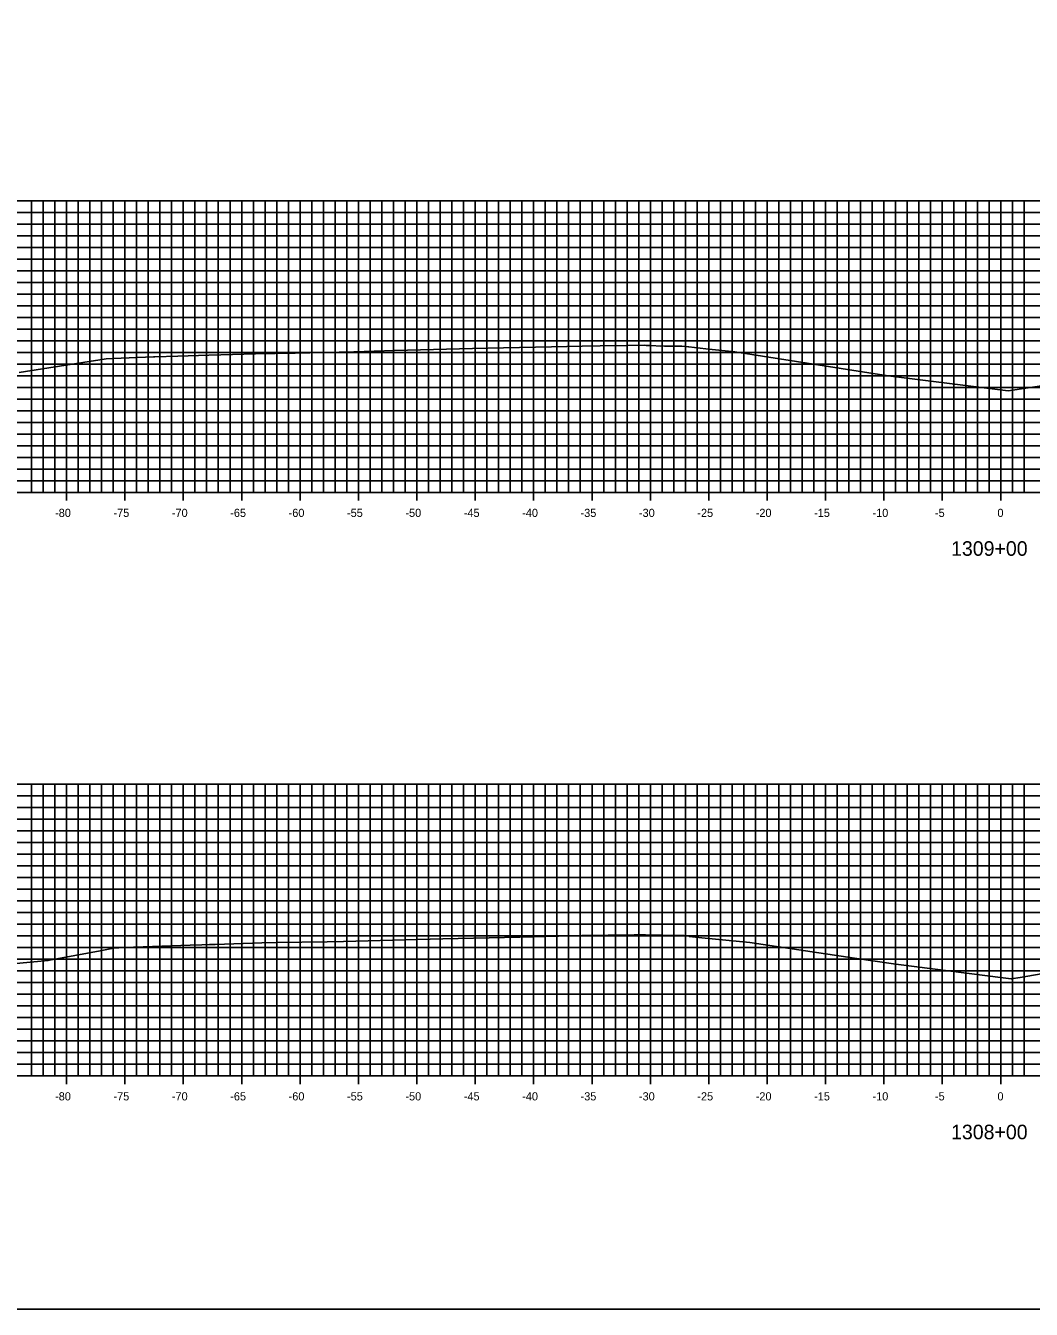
# Model space of a CAD drawing. Extents: x 674939 to 678919, y 750652 to 765176.
# Drawn here: x 678665 to 678751.2, y 764726.3 to 764836.3 of the extents above; entities that cross this region are included whole.
import ezdxf

# ---------------------------------------------------------------- set-up
doc = ezdxf.new("R2010")
doc.units = 0
for name, color, linetype in [('R_Axis', 7, 'Continuous'), ('R_Axis Annot', 7, 'Continuous'), ('R_Exist Surface', 7, 'Continuous'), ('R_Grid', 7, 'Continuous'), ('R_No Plot', 7, 'Continuous')]:
    doc.layers.add(name, color=color, linetype=linetype)

msp = doc.modelspace()

# ---------------------------------------------------------------- linework, layer by layer
at = {"layer": 'R_Axis'}
for p, q in [((678598.53, 764796.29), (678898.53, 764796.29)), ((678668.53, 764795.59), (678668.53, 764796.99)), ((678673.53, 764795.59), (678673.53, 764796.99)), ((678678.53, 764795.59), (678678.53, 764796.99)), ((678683.53, 764795.59), (678683.53, 764796.99)), ((678688.53, 764795.59), (678688.53, 764796.99)), ((678693.53, 764795.59), (678693.53, 764796.99)), ((678698.53, 764795.59), (678698.53, 764796.99)), ((678703.53, 764795.59), (678703.53, 764796.99)), ((678708.53, 764795.59), (678708.53, 764796.99)), ((678713.53, 764795.59), (678713.53, 764796.99)), ((678718.53, 764795.59), (678718.53, 764796.99)), ((678723.53, 764795.59), (678723.53, 764796.99)), ((678728.53, 764795.59), (678728.53, 764796.99)), ((678733.53, 764795.59), (678733.53, 764796.99)), ((678738.53, 764795.59), (678738.53, 764796.99)), ((678743.53, 764795.59), (678743.53, 764796.99)), ((678748.53, 764795.59), (678748.53, 764796.99)), ((678668.53, 764745.59), (678668.53, 764746.99)), ((678673.53, 764745.59), (678673.53, 764746.99)), ((678678.53, 764745.59), (678678.53, 764746.99)), ((678683.53, 764745.59), (678683.53, 764746.99)), ((678688.53, 764745.59), (678688.53, 764746.99)), ((678693.53, 764745.59), (678693.53, 764746.99)), ((678698.53, 764745.59), (678698.53, 764746.99)), ((678703.53, 764745.59), (678703.53, 764746.99)), ((678708.53, 764745.59), (678708.53, 764746.99)), ((678713.53, 764745.59), (678713.53, 764746.99)), ((678718.53, 764745.59), (678718.53, 764746.99)), ((678723.53, 764745.59), (678723.53, 764746.99)), ((678728.53, 764745.59), (678728.53, 764746.99)), ((678733.53, 764745.59), (678733.53, 764746.99)), ((678738.53, 764745.59), (678738.53, 764746.99)), ((678743.53, 764745.59), (678743.53, 764746.99)), ((678748.53, 764745.59), (678748.53, 764746.99)), ((678598.53, 764746.29), (678898.53, 764746.29))]:
    msp.add_line(p, q, dxfattribs=at)
at = {"layer": 'R_Exist Surface'}
for points in [[(678664.46, 764806.57), (678671.93, 764807.74), (678673.22, 764807.79), (678675.99, 764807.92), (678676.08, 764807.91), (678678.05, 764807.97), (678680.71, 764808.04), (678681.73, 764808.07), (678684.71, 764808.16), (678688.1, 764808.23), (678693.14, 764808.35), (678696.62, 764808.44), (678703.3, 764808.62), (678705.95, 764808.69), (678710.05, 764808.77), (678712.7, 764808.82), (678714.22, 764808.84), (678716.54, 764808.87), (678718.06, 764808.9), (678718.17, 764808.89), (678718.18, 764808.89), (678718.59, 764808.87), (678719.42, 764808.83), (678719.58, 764808.84), (678719.75, 764808.82), (678720.8, 764808.81), (678721.22, 764808.82), (678721.55, 764808.8), (678721.8, 764808.78), (678721.82, 764808.78), (678723.28, 764808.6), (678725.76, 764808.33), (678737.23, 764806.53), (678738.89, 764806.27), (678746.44, 764805.33), (678749.17, 764805.01), (678757.52, 764806.25)], [(678660.6, 764755.57), (678665.74, 764756.07), (678666.97, 764756.19), (678667.08, 764756.21), (678671.41, 764757.02), (678672.54, 764757.24), (678673.46, 764757.28), (678676.7, 764757.42), (678676.73, 764757.42), (678679.12, 764757.5), (678680.13, 764757.53), (678680.76, 764757.54), (678681.25, 764757.56), (678685.25, 764757.68), (678686.51, 764757.72), (678690.85, 764757.79), (678692.26, 764757.81), (678697.5, 764757.94), (678700.77, 764758.03), (678707.36, 764758.19), (678710.65, 764758.27), (678712.66, 764758.31), (678717.13, 764758.37), (678717.53, 764758.38), (678717.83, 764758.38), (678718.08, 764758.38), (678718.08, 764758.38), (678718.11, 764758.38), (678718.71, 764758.36), (678718.91, 764758.35), (678719.46, 764758.34), (678721.41, 764758.31), (678721.56, 764758.3), (678721.82, 764758.26), (678721.86, 764758.24), (678723.23, 764758.1), (678727.04, 764757.72), (678736.01, 764756.39), (678739.55, 764755.88), (678748.74, 764754.7), (678749.44, 764754.6), (678750.21, 764754.73), (678757.88, 764756.06)]]:
    msp.add_lwpolyline(points, dxfattribs=at)
at = {"layer": 'R_Grid'}
for p, q in [((678598.53, 764821.29), (678898.53, 764821.29)), ((678665.53, 764796.29), (678665.53, 764821.29)), ((678666.53, 764796.29), (678666.53, 764821.29)), ((678667.53, 764796.29), (678667.53, 764821.29)), ((678668.53, 764796.29), (678668.53, 764821.29)), ((678669.53, 764796.29), (678669.53, 764821.29)), ((678670.53, 764796.29), (678670.53, 764821.29)), ((678671.53, 764796.29), (678671.53, 764821.29)), ((678672.53, 764796.29), (678672.53, 764821.29)), ((678673.53, 764796.29), (678673.53, 764821.29)), ((678674.53, 764796.29), (678674.53, 764821.29)), ((678675.53, 764796.29), (678675.53, 764821.29)), ((678676.53, 764796.29), (678676.53, 764821.29)), ((678677.53, 764796.29), (678677.53, 764821.29)), ((678678.53, 764796.29), (678678.53, 764821.29)), ((678679.53, 764796.29), (678679.53, 764821.29)), ((678680.53, 764796.29), (678680.53, 764821.29)), ((678681.53, 764796.29), (678681.53, 764821.29)), ((678682.53, 764796.29), (678682.53, 764821.29)), ((678683.53, 764796.29), (678683.53, 764821.29)), ((678684.53, 764796.29), (678684.53, 764821.29)), ((678685.53, 764796.29), (678685.53, 764821.29)), ((678686.53, 764796.29), (678686.53, 764821.29)), ((678687.53, 764796.29), (678687.53, 764821.29)), ((678688.53, 764796.29), (678688.53, 764821.29)), ((678689.53, 764796.29), (678689.53, 764821.29)), ((678690.53, 764796.29), (678690.53, 764821.29)), ((678691.53, 764796.29), (678691.53, 764821.29)), ((678692.53, 764796.29), (678692.53, 764821.29)), ((678693.53, 764796.29), (678693.53, 764821.29)), ((678694.53, 764796.29), (678694.53, 764821.29)), ((678695.53, 764796.29), (678695.53, 764821.29)), ((678696.53, 764796.29), (678696.53, 764821.29)), ((678697.53, 764796.29), (678697.53, 764821.29)), ((678698.53, 764796.29), (678698.53, 764821.29)), ((678699.53, 764796.29), (678699.53, 764821.29)), ((678700.53, 764796.29), (678700.53, 764821.29)), ((678701.53, 764796.29), (678701.53, 764821.29)), ((678702.53, 764796.29), (678702.53, 764821.29)), ((678703.53, 764796.29), (678703.53, 764821.29)), ((678704.53, 764796.29), (678704.53, 764821.29)), ((678705.53, 764796.29), (678705.53, 764821.29)), ((678706.53, 764796.29), (678706.53, 764821.29)), ((678707.53, 764796.29), (678707.53, 764821.29)), ((678708.53, 764796.29), (678708.53, 764821.29)), ((678709.53, 764796.29), (678709.53, 764821.29)), ((678710.53, 764796.29), (678710.53, 764821.29)), ((678711.53, 764796.29), (678711.53, 764821.29)), ((678712.53, 764796.29), (678712.53, 764821.29)), ((678713.53, 764796.29), (678713.53, 764821.29)), ((678714.53, 764796.29), (678714.53, 764821.29)), ((678715.53, 764796.29), (678715.53, 764821.29)), ((678716.53, 764796.29), (678716.53, 764821.29)), ((678717.53, 764796.29), (678717.53, 764821.29)), ((678718.53, 764796.29), (678718.53, 764821.29)), ((678719.53, 764796.29), (678719.53, 764821.29)), ((678720.53, 764796.29), (678720.53, 764821.29)), ((678721.53, 764796.29), (678721.53, 764821.29)), ((678722.53, 764796.29), (678722.53, 764821.29)), ((678723.53, 764796.29), (678723.53, 764821.29)), ((678724.53, 764796.29), (678724.53, 764821.29)), ((678725.53, 764796.29), (678725.53, 764821.29)), ((678726.53, 764796.29), (678726.53, 764821.29)), ((678727.53, 764796.29), (678727.53, 764821.29)), ((678728.53, 764796.29), (678728.53, 764821.29)), ((678729.53, 764796.29), (678729.53, 764821.29)), ((678730.53, 764796.29), (678730.53, 764821.29)), ((678731.53, 764796.29), (678731.53, 764821.29)), ((678732.53, 764796.29), (678732.53, 764821.29)), ((678733.53, 764796.29), (678733.53, 764821.29)), ((678734.53, 764796.29), (678734.53, 764821.29)), ((678735.53, 764796.29), (678735.53, 764821.29)), ((678736.53, 764796.29), (678736.53, 764821.29)), ((678737.53, 764796.29), (678737.53, 764821.29)), ((678738.53, 764796.29), (678738.53, 764821.29)), ((678739.53, 764796.29), (678739.53, 764821.29)), ((678740.53, 764796.29), (678740.53, 764821.29)), ((678741.53, 764796.29), (678741.53, 764821.29)), ((678742.53, 764796.29), (678742.53, 764821.29)), ((678743.53, 764796.29), (678743.53, 764821.29)), ((678744.53, 764796.29), (678744.53, 764821.29)), ((678745.53, 764796.29), (678745.53, 764821.29)), ((678746.53, 764796.29), (678746.53, 764821.29)), ((678747.53, 764796.29), (678747.53, 764821.29)), ((678748.53, 764796.29), (678748.53, 764821.29)), ((678749.53, 764796.29), (678749.53, 764821.29)), ((678750.53, 764796.29), (678750.53, 764821.29)), ((678598.53, 764820.29), (678898.53, 764820.29)), ((678598.53, 764819.29), (678898.53, 764819.29)), ((678598.53, 764818.29), (678898.53, 764818.29)), ((678598.53, 764817.29), (678898.53, 764817.29)), ((678598.53, 764816.29), (678898.53, 764816.29)), ((678598.53, 764815.29), (678898.53, 764815.29)), ((678598.53, 764814.29), (678898.53, 764814.29)), ((678598.53, 764813.29), (678898.53, 764813.29)), ((678598.53, 764812.29), (678898.53, 764812.29)), ((678598.53, 764811.29), (678898.53, 764811.29)), ((678598.53, 764810.29), (678898.53, 764810.29)), ((678598.53, 764809.29), (678898.53, 764809.29)), ((678598.53, 764808.29), (678898.53, 764808.29)), ((678598.53, 764807.29), (678898.53, 764807.29)), ((678598.53, 764806.29), (678898.53, 764806.29)), ((678598.53, 764805.29), (678898.53, 764805.29)), ((678598.53, 764804.29), (678898.53, 764804.29)), ((678598.53, 764803.29), (678898.53, 764803.29)), ((678598.53, 764802.29), (678898.53, 764802.29)), ((678598.53, 764801.29), (678898.53, 764801.29)), ((678598.53, 764800.29), (678898.53, 764800.29)), ((678598.53, 764799.29), (678898.53, 764799.29)), ((678598.53, 764798.29), (678898.53, 764798.29)), ((678598.53, 764797.29), (678898.53, 764797.29)), ((678598.53, 764796.29), (678898.53, 764796.29)), ((678598.53, 764771.29), (678898.53, 764771.29)), ((678665.53, 764746.29), (678665.53, 764771.29)), ((678666.53, 764746.29), (678666.53, 764771.29)), ((678667.53, 764746.29), (678667.53, 764771.29)), ((678668.53, 764746.29), (678668.53, 764771.29)), ((678669.53, 764746.29), (678669.53, 764771.29)), ((678670.53, 764746.29), (678670.53, 764771.29)), ((678671.53, 764746.29), (678671.53, 764771.29)), ((678672.53, 764746.29), (678672.53, 764771.29)), ((678673.53, 764746.29), (678673.53, 764771.29)), ((678674.53, 764746.29), (678674.53, 764771.29)), ((678675.53, 764746.29), (678675.53, 764771.29)), ((678676.53, 764746.29), (678676.53, 764771.29)), ((678677.53, 764746.29), (678677.53, 764771.29)), ((678678.53, 764746.29), (678678.53, 764771.29)), ((678679.53, 764746.29), (678679.53, 764771.29)), ((678680.53, 764746.29), (678680.53, 764771.29)), ((678681.53, 764746.29), (678681.53, 764771.29)), ((678682.53, 764746.29), (678682.53, 764771.29)), ((678683.53, 764746.29), (678683.53, 764771.29)), ((678684.53, 764746.29), (678684.53, 764771.29)), ((678685.53, 764746.29), (678685.53, 764771.29)), ((678686.53, 764746.29), (678686.53, 764771.29)), ((678687.53, 764746.29), (678687.53, 764771.29)), ((678688.53, 764746.29), (678688.53, 764771.29)), ((678689.53, 764746.29), (678689.53, 764771.29)), ((678690.53, 764746.29), (678690.53, 764771.29)), ((678691.53, 764746.29), (678691.53, 764771.29)), ((678692.53, 764746.29), (678692.53, 764771.29)), ((678693.53, 764746.29), (678693.53, 764771.29)), ((678694.53, 764746.29), (678694.53, 764771.29)), ((678695.53, 764746.29), (678695.53, 764771.29)), ((678696.53, 764746.29), (678696.53, 764771.29)), ((678697.53, 764746.29), (678697.53, 764771.29)), ((678698.53, 764746.29), (678698.53, 764771.29)), ((678699.53, 764746.29), (678699.53, 764771.29)), ((678700.53, 764746.29), (678700.53, 764771.29)), ((678701.53, 764746.29), (678701.53, 764771.29)), ((678702.53, 764746.29), (678702.53, 764771.29)), ((678703.53, 764746.29), (678703.53, 764771.29)), ((678704.53, 764746.29), (678704.53, 764771.29)), ((678705.53, 764746.29), (678705.53, 764771.29)), ((678706.53, 764746.29), (678706.53, 764771.29)), ((678707.53, 764746.29), (678707.53, 764771.29)), ((678708.53, 764746.29), (678708.53, 764771.29)), ((678709.53, 764746.29), (678709.53, 764771.29)), ((678710.53, 764746.29), (678710.53, 764771.29)), ((678711.53, 764746.29), (678711.53, 764771.29)), ((678712.53, 764746.29), (678712.53, 764771.29)), ((678713.53, 764746.29), (678713.53, 764771.29)), ((678714.53, 764746.29), (678714.53, 764771.29)), ((678715.53, 764746.29), (678715.53, 764771.29)), ((678716.53, 764746.29), (678716.53, 764771.29)), ((678717.53, 764746.29), (678717.53, 764771.29)), ((678718.53, 764746.29), (678718.53, 764771.29)), ((678719.53, 764746.29), (678719.53, 764771.29)), ((678720.53, 764746.29), (678720.53, 764771.29)), ((678721.53, 764746.29), (678721.53, 764771.29)), ((678722.53, 764746.29), (678722.53, 764771.29)), ((678723.53, 764746.29), (678723.53, 764771.29)), ((678724.53, 764746.29), (678724.53, 764771.29)), ((678725.53, 764746.29), (678725.53, 764771.29)), ((678726.53, 764746.29), (678726.53, 764771.29)), ((678727.53, 764746.29), (678727.53, 764771.29)), ((678728.53, 764746.29), (678728.53, 764771.29)), ((678729.53, 764746.29), (678729.53, 764771.29)), ((678730.53, 764746.29), (678730.53, 764771.29)), ((678731.53, 764746.29), (678731.53, 764771.29)), ((678732.53, 764746.29), (678732.53, 764771.29)), ((678733.53, 764746.29), (678733.53, 764771.29)), ((678734.53, 764746.29), (678734.53, 764771.29)), ((678735.53, 764746.29), (678735.53, 764771.29)), ((678736.53, 764746.29), (678736.53, 764771.29)), ((678737.53, 764746.29), (678737.53, 764771.29)), ((678738.53, 764746.29), (678738.53, 764771.29)), ((678739.53, 764746.29), (678739.53, 764771.29)), ((678740.53, 764746.29), (678740.53, 764771.29)), ((678741.53, 764746.29), (678741.53, 764771.29)), ((678742.53, 764746.29), (678742.53, 764771.29)), ((678743.53, 764746.29), (678743.53, 764771.29)), ((678744.53, 764746.29), (678744.53, 764771.29)), ((678745.53, 764746.29), (678745.53, 764771.29)), ((678746.53, 764746.29), (678746.53, 764771.29)), ((678747.53, 764746.29), (678747.53, 764771.29)), ((678748.53, 764746.29), (678748.53, 764771.29)), ((678749.53, 764746.29), (678749.53, 764771.29)), ((678750.53, 764746.29), (678750.53, 764771.29)), ((678598.53, 764770.29), (678898.53, 764770.29)), ((678598.53, 764769.29), (678898.53, 764769.29)), ((678598.53, 764768.29), (678898.53, 764768.29)), ((678598.53, 764767.29), (678898.53, 764767.29)), ((678598.53, 764766.29), (678898.53, 764766.29)), ((678598.53, 764765.29), (678898.53, 764765.29)), ((678598.53, 764764.29), (678898.53, 764764.29)), ((678598.53, 764763.29), (678898.53, 764763.29)), ((678598.53, 764762.29), (678898.53, 764762.29)), ((678598.53, 764761.29), (678898.53, 764761.29)), ((678598.53, 764760.29), (678898.53, 764760.29)), ((678598.53, 764759.29), (678898.53, 764759.29)), ((678598.53, 764758.29), (678898.53, 764758.29)), ((678598.53, 764757.29), (678898.53, 764757.29)), ((678598.53, 764756.29), (678898.53, 764756.29)), ((678598.53, 764755.29), (678898.53, 764755.29)), ((678598.53, 764754.29), (678898.53, 764754.29)), ((678598.53, 764753.29), (678898.53, 764753.29)), ((678598.53, 764752.29), (678898.53, 764752.29)), ((678598.53, 764751.29), (678898.53, 764751.29)), ((678598.53, 764750.29), (678898.53, 764750.29)), ((678598.53, 764749.29), (678898.53, 764749.29)), ((678598.53, 764748.29), (678898.53, 764748.29)), ((678598.53, 764747.29), (678898.53, 764747.29)), ((678598.53, 764746.29), (678898.53, 764746.29))]:
    msp.add_line(p, q, dxfattribs=at)
at = {"layer": 'R_No Plot'}
msp.add_lwpolyline([(678578.53, 764726.29), (678918.53, 764726.29), (678918.53, 764946.29), (678578.53, 764946.29)], close=True, dxfattribs=at)

# ---------------------------------------------------------------- texts
at = {"layer": 'R_Axis Annot'}
for s, height, p in [('-80', 0.7, (678667.55, 764794.19)), ('-75', 0.7, (678672.55, 764794.19)), ('-70', 0.7, (678677.55, 764794.19)), ('-65', 0.7, (678682.55, 764794.19)), ('-60', 0.7, (678687.55, 764794.19)), ('-55', 0.7, (678692.55, 764794.19)), ('-50', 0.7, (678697.55, 764794.19)), ('-45', 0.7, (678702.55, 764794.19)), ('-40', 0.7, (678707.55, 764794.19)), ('-35', 0.7, (678712.55, 764794.19)), ('-30', 0.7, (678717.55, 764794.19)), ('-25', 0.7, (678722.55, 764794.19)), ('-20', 0.7, (678727.55, 764794.19)), ('-15', 0.7, (678732.55, 764794.19)), ('-10', 0.7, (678737.55, 764794.19)), ('-5', 0.7, (678742.9, 764794.19)), ('0', 0.7, (678748.25, 764794.19)), ('1309+00', 1.25, (678744.28, 764790.86)), ('-80', 0.7, (678667.55, 764744.19)), ('-75', 0.7, (678672.55, 764744.19)), ('-70', 0.7, (678677.55, 764744.19)), ('-65', 0.7, (678682.55, 764744.19)), ('-60', 0.7, (678687.55, 764744.19)), ('-55', 0.7, (678692.55, 764744.19)), ('-50', 0.7, (678697.55, 764744.19)), ('-45', 0.7, (678702.55, 764744.19)), ('-40', 0.7, (678707.55, 764744.19)), ('-35', 0.7, (678712.55, 764744.19)), ('-30', 0.7, (678717.55, 764744.19)), ('-25', 0.7, (678722.55, 764744.19)), ('-20', 0.7, (678727.55, 764744.19)), ('-15', 0.7, (678732.55, 764744.19)), ('-10', 0.7, (678737.55, 764744.19)), ('-5', 0.7, (678742.9, 764744.19)), ('0', 0.7, (678748.25, 764744.19)), ('1308+00', 1.25, (678744.28, 764740.86))]:
    msp.add_text(s, height=height, dxfattribs=at).set_placement(p)

doc.saveas('drawing.dxf')
